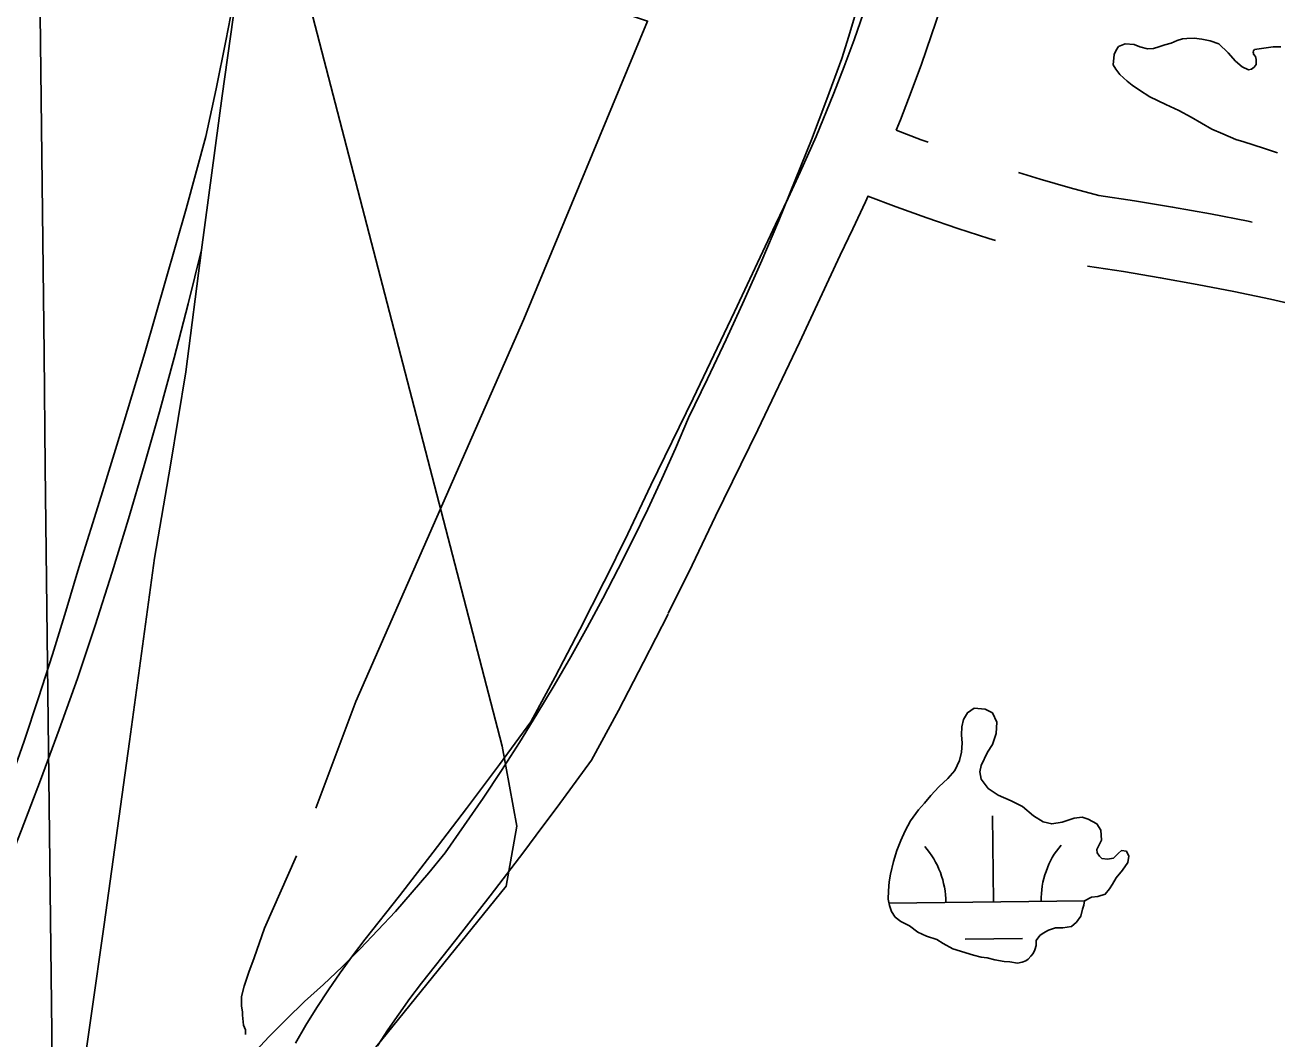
# Model space of a CAD drawing. Extents: x 3677843 to 3715951, y 511991 to 537744.
# Drawn here: x 3703076 to 3703600, y 528958 to 529383 of the extents above; entities that cross this region are included whole.
import ezdxf

# ---------------------------------------------------------------- set-up
doc = ezdxf.new("R2010")
doc.units = 0
for name, color, linetype in [('V-GRID-MAJR', 7, 'Continuous'), ('V-RAIL-TRAK', 7, 'Continuous'), ('V-ROAD-CNTR', 7, 'Continuous'), ('V-SITE-OTLN', 7, 'Continuous'), ('V-TOPO-SHOR', 7, 'Continuous'), ('V-WETL-SWMP', 7, 'Continuous')]:
    doc.layers.add(name, color=color, linetype=linetype)

msp = doc.modelspace()

# ---------------------------------------------------------------- linework, layer by layer
at = {"layer": 'V-GRID-MAJR'}
msp.add_spline([(3703218.92, 517647.96), (3703148.43, 523705.43), (3703077.91, 529766), (3703007.39, 535826.57), (3703007.35, 535829.64)], degree=3, dxfattribs=at)
at = {"layer": 'V-RAIL-TRAK'}
for points in [[(3703166.42, 529410.92), (3703158.33, 529353.16), (3703149.72, 529288.63), (3703143.17, 529237.49), (3703136.69, 529198.45), (3703129.99, 529159.45), (3703119.53, 529082.81), (3703108.91, 529006.19), (3703098.13, 528929.59), (3703088.6, 528869.58), (3703079.37, 528809.52), (3703072.64, 528764.21)], [(3703163.79, 529396.32), (3703159.93, 529376.17), (3703155.86, 529356.06), (3703151.57, 529336), (3703143.25, 529305.78), (3703134.71, 529275.62), (3703125.96, 529245.52), (3703116.98, 529215.49), (3703107.78, 529185.52), (3703098.37, 529155.62), (3703092.98, 529137.35), (3703087.37, 529119.15), (3703081.53, 529101.01), (3703075.45, 529082.95), (3703069.16, 529064.97), (3703062.63, 529047.08), (3703055.89, 529029.26), (3703048.91, 529011.53)], [(3703423.44, 529387.49), (3703420.73, 529378.07), (3703417.82, 529368.7), (3703411.53, 529351.63), (3703405.03, 529334.65), (3703398.31, 529317.75), (3703391.39, 529300.93), (3703384.25, 529284.2), (3703376.91, 529267.57), (3703369.36, 529251.02), (3703361.6, 529234.57), (3703353.64, 529218.22)], [(3703149.72, 529288.63), (3703144.09, 529265.96), (3703138.21, 529243.36), (3703132.09, 529220.81), (3703125.72, 529198.34), (3703119.12, 529175.93), (3703112.27, 529153.6), (3703105.18, 529131.34), (3703097.86, 529109.16), (3703090.19, 529087.82), (3703082.32, 529066.54), (3703074.25, 529045.35), (3703065.97, 529024.23), (3703057.5, 529003.19)], [(3703353.64, 529218.22), (3703348.12, 529205.42), (3703342.42, 529192.7), (3703336.53, 529180.06), (3703330.45, 529167.51), (3703324.18, 529155.06), (3703317.73, 529142.69), (3703311.1, 529130.43), (3703304.29, 529118.26), (3703297.3, 529106.2), (3703290.13, 529094.24), (3703282.78, 529082.39), (3703275.26, 529070.65), (3703267.56, 529059.02), (3703259.7, 529047.51), (3703251.66, 529036.12), (3703244.9, 529027.8), (3703237.97, 529019.62), (3703230.87, 529011.59), (3703223.6, 529003.72), (3703216.16, 528996), (3703208.56, 528988.44), (3703200.8, 528981.04), (3703192.88, 528973.82)], [(3703192.88, 528973.82), (3703185.34, 528966.52), (3703177.96, 528959.06), (3703170.74, 528951.45), (3703163.68, 528943.68), (3703156.8, 528935.76), (3703150.09, 528927.69), (3703143.55, 528919.48), (3703137.19, 528911.14), (3703131.01, 528902.66), (3703125.02, 528894.05), (3703119.98, 528885.55), (3703115.16, 528876.93), (3703110.55, 528868.2), (3703106.16, 528859.35), (3703101.99, 528850.39), (3703098.05, 528841.34), (3703094.33, 528832.19), (3703090.85, 528822.95), (3703087.6, 528813.62), (3703072.64, 528764.21)]]:
    msp.add_lwpolyline(points, dxfattribs=at)
at = {"layer": 'V-ROAD-CNTR'}
for points in [[(3703440.51, 529338.72), (3703442.3, 529343.04), (3703446.81, 529354.71), (3703451.12, 529366.41), (3703455.24, 529378.18), (3703459.17, 529390.02)], [(3703318.22, 529149.54), (3703328.15, 529169.72), (3703337.85, 529190.07), (3703355.53, 529226.35), (3703372.88, 529262.65), (3703390, 529299.23), (3703395.32, 529310.21), (3703400.37, 529321.07), (3703405.23, 529332.02), (3703406.97, 529336.1), (3703414.44, 529354.18), (3703418.75, 529365.31), (3703422.89, 529376.55), (3703426.84, 529387.86)], [(3703453.88, 529333.66), (3703450.93, 529334.72), (3703440.49, 529338.66)], [(3703589.49, 529300.2), (3703587.84, 529300.55), (3703572.05, 529303.64), (3703556.22, 529306.51), (3703540.34, 529309.15), (3703525.37, 529311.41), (3703513.38, 529314.62), (3703500.76, 529318.22), (3703491.8, 529320.94)], [(3703345.14, 529136.3), (3703355.14, 529156.64), (3703364.88, 529177.04), (3703382.55, 529213.31), (3703399.99, 529249.82), (3703417.09, 529286.33), (3703422.43, 529297.35), (3703427.68, 529308.66), (3703428.83, 529311.24)], [(3703482.08, 529292.54), (3703479.25, 529293.4), (3703466.28, 529297.57), (3703453.38, 529301.96), (3703440.56, 529306.56), (3703428.73, 529311.03)], [(3703618.86, 529263.37), (3703618, 529263.48), (3703612.93, 529264.35), (3703597.17, 529267.92), (3703581.85, 529271.15), (3703566.49, 529274.16), (3703551.09, 529276.95), (3703535.65, 529279.52), (3703520.6, 529281.79)], [(3703189.04, 528956.45), (3703193.45, 528963.99), (3703198.05, 528971.43), (3703202.82, 528978.75), (3703207.78, 528985.94), (3703212.91, 528993.02), (3703218.18, 528999.92), (3703232.6, 529018.15), (3703246.74, 529036.36), (3703260.71, 529054.69), (3703268.2, 529064.71), (3703274.51, 529073.15), (3703287.57, 529090.95), (3703297.75, 529109.83), (3703308.12, 529129.66), (3703318.3, 529149.71)], [(3703223.37, 528955.34), (3703227.74, 528962.04), (3703232.28, 528968.63), (3703236.98, 528975.11), (3703241.86, 528981.51), (3703256.21, 528999.64), (3703270.52, 529018.06), (3703284.65, 529036.62), (3703292.22, 529046.74), (3703298.62, 529055.3), (3703312.99, 529074.89), (3703324.24, 529095.75), (3703334.79, 529115.92), (3703345.05, 529136.13)]]:
    msp.add_lwpolyline(points, dxfattribs=at)
at = {"layer": 'V-SITE-OTLN'}
msp.add_lwpolyline([(3703195.36, 529389.94), (3703275.54, 529080.74), (3703280.21, 529055.72), (3703281.78, 529047.3), (3703277.2, 529022.14), (3703222.7, 528954.72), (3703182.65, 528875.46), (3703169.72, 528846.64), (3703160.35, 528820.25), (3703159.33, 528798.71), (3703161.8, 528787.97), (3703165.48, 528777.23), (3703182.32, 528765.4), (3703229.17, 528740.65), (3703256.76, 528730.1), (3703273.61, 528717.07), (3703282.12, 528699.19), (3703274.08, 528657.26), (3703270.56, 528648.86), (3703412.26, 528579.39)], dxfattribs=at)
at = {"layer": 'V-TOPO-SHOR'}
for points in [[(3703199.28, 529430.23), (3703336.49, 529384.39), (3703284.68, 529259.64), (3703214.39, 529099.56), (3703197.54, 529054.86)], [(3703600.15, 529329.18), (3703594.74, 529331.08), (3703589.99, 529332.55), (3703586.1, 529333.81), (3703582.65, 529334.86), (3703577.24, 529337.19), (3703572.7, 529339.1), (3703568.37, 529341.65), (3703564.04, 529344.2), (3703558.84, 529346.96), (3703553.44, 529349.51), (3703546.73, 529352.69), (3703542.4, 529355.45), (3703539.37, 529357.58), (3703537.2, 529359.29), (3703534.16, 529362.07), (3703532.42, 529364.21), (3703531.33, 529366.14), (3703531.72, 529370.45), (3703532.57, 529372.19), (3703533.64, 529373.7), (3703536.43, 529374.8), (3703540.09, 529374.62), (3703542.47, 529373.56), (3703545.71, 529372.72), (3703548.3, 529372.96), (3703550.45, 529373.62), (3703553.02, 529374.5), (3703555.61, 529375.17), (3703558.18, 529376.27), (3703560.33, 529376.93), (3703562.27, 529377.16), (3703565.29, 529377.19), (3703568.52, 529376.78), (3703571.98, 529376.16), (3703575.65, 529374.9), (3703579.56, 529371.05), (3703582.6, 529367.62), (3703585.43, 529365.27), (3703588.02, 529364), (3703589.31, 529364.23), (3703590.38, 529365.1), (3703591.23, 529366.18), (3703591.23, 529367.04), (3703591.22, 529368.33), (3703590.99, 529369.63), (3703590.12, 529370.48), (3703590.12, 529370.91), (3703589.99, 529371.32), (3703590.09, 529371.88), (3703590.54, 529372.43)], [(3703590.54, 529372.43), (3703598.29, 529373.56), (3703601.52, 529373.59)], [(3703189.48, 529034.85), (3703176.03, 529004.64), (3703171.83, 528992.1), (3703169.53, 528986.21), (3703167.62, 528980.34), (3703166.48, 528976.03), (3703166.52, 528972.12), (3703166.93, 528969.38), (3703166.94, 528968.21), (3703167.36, 528963.91), (3703168.16, 528961.96), (3703168.17, 528960.01)]]:
    msp.add_lwpolyline(points, dxfattribs=at)
at = {"layer": 'V-WETL-SWMP'}
for p, q in [((3703481.28, 529015.59), (3703480.87, 529051.59)), ((3703437.5, 529015.09), (3703519.46, 529016.03)), ((3703469.46, 529000.02), (3703493.46, 529000.3))]:
    msp.add_line(p, q, dxfattribs=at)
msp.add_lwpolyline([(3703476.04, 528992.43), (3703472.85, 528993.28), (3703464.27, 528995.96), (3703460.19, 528998.11), (3703457.56, 528999.83), (3703453.2, 529001.24), (3703449.56, 529002.96), (3703446.06, 529005.54), (3703442.42, 529007.4), (3703440.09, 529009.26), (3703438.62, 529011.57), (3703437.73, 529014.03), (3703437.13, 529016.78), (3703437.25, 529020.26), (3703437.65, 529024.04), (3703438.21, 529027.23), (3703439.47, 529032.46), (3703440.74, 529037.11), (3703442.45, 529041.33), (3703444.3, 529045.41), (3703446.59, 529049.49), (3703449.89, 529054.16), (3703452.33, 529056.93), (3703455.06, 529060.14), (3703458.37, 529063.79), (3703462.11, 529067.3), (3703465.13, 529070.66), (3703466.98, 529074.74), (3703467.83, 529078.23), (3703468.09, 529082), (3703467.92, 529085.48), (3703468.03, 529088.82), (3703468.73, 529092.01), (3703470.45, 529094.78), (3703473.19, 529096.69), (3703477.84, 529096.29), (3703480.9, 529094.72), (3703482.67, 529090.82), (3703482.42, 529086.03), (3703480.85, 529081.52), (3703478.7, 529078.31), (3703476.14, 529072.64), (3703475.58, 529070.02), (3703476.04, 529066.98), (3703478.97, 529063.09), (3703483.2, 529060.22), (3703488.73, 529057.94), (3703493.39, 529055.51), (3703498.06, 529051.63), (3703501.99, 529049.05), (3703505.63, 529048.21), (3703509.97, 529048.97), (3703515.04, 529050.61), (3703518.37, 529051.07), (3703520.84, 529050.22), (3703524.48, 529048.21), (3703526.24, 529045.62), (3703526.42, 529041.41), (3703524.57, 529037.48), (3703524.72, 529036.18), (3703525.6, 529034.73), (3703526.63, 529033.73), (3703528.95, 529033.46), (3703531.56, 529033.91), (3703533.57, 529035.96), (3703534.87, 529037.13), (3703536.9, 529036.85), (3703537.93, 529034.69), (3703537.52, 529032.07), (3703535.22, 529028.86), (3703532.64, 529025.65), (3703531.06, 529023.03), (3703529.77, 529020.99), (3703528.05, 529018.8), (3703525.01, 529017.91), (3703522.26, 529017.59), (3703519.37, 529015.98), (3703519.09, 529014.23), (3703518.52, 529012.49), (3703517.82, 529009.58), (3703515.96, 529007.1), (3703513.94, 529005.35), (3703510.32, 529004.74), (3703507.27, 529004.71), (3703504.23, 529003.82), (3703502.07, 529002.5), (3703500.63, 529001.47), (3703499.19, 528999.43), (3703499.06, 528997.4), (3703498.64, 528995.51), (3703497.93, 528994.05), (3703496.92, 528992.89), (3703495.77, 528991.57), (3703494.76, 528990.98), (3703493.32, 528990.39), (3703491.29, 528989.94), (3703488.1, 528990.49), (3703485.77, 528990.62), (3703481.85, 528991.32), (3703478.66, 528992.16)], close=True, dxfattribs=at)
for centre, start, end in [((3703426.04, 529015.43), 359.8865, 41.4302), ((3703536.52, 529016.7), 139.8865, 181.4302)]:
    msp.add_arc(centre, 35.25, start, end, dxfattribs=at)

doc.saveas('drawing.dxf')
